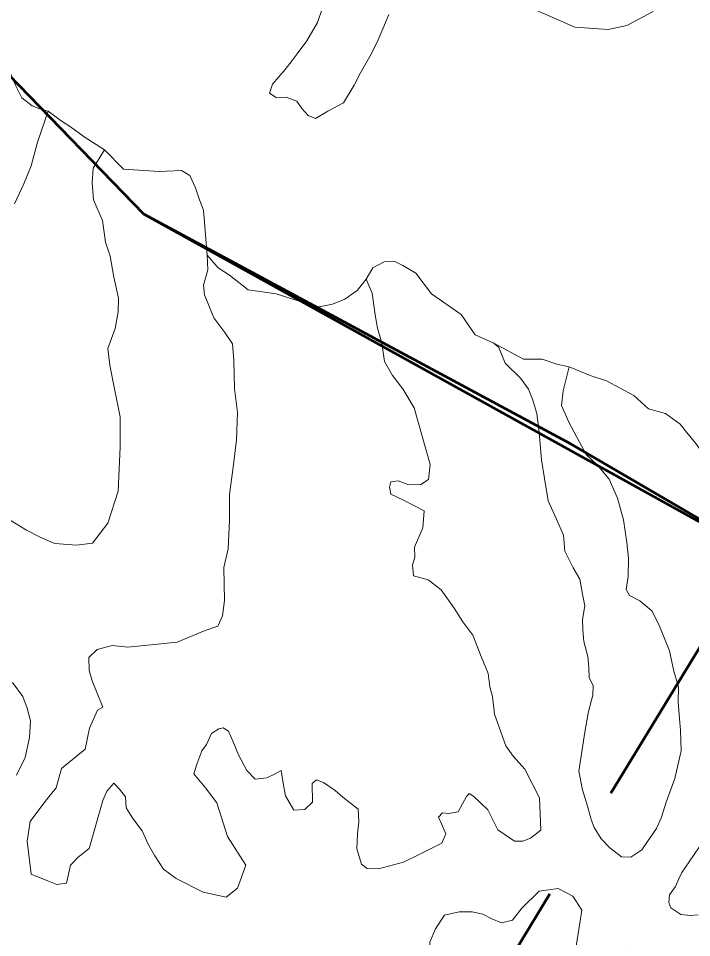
# Model space of a CAD drawing. Extents: x -1643653 to 4543381, y 1624270 to 13878484.
# Drawn here: x 757147 to 758864, y 8935210 to 8937556 of the extents above; entities that cross this region are included whole.
import ezdxf

# ---------------------------------------------------------------- set-up
doc = ezdxf.new("R2010")
doc.units = 0
doc.header["$LTSCALE"] = 200
doc.linetypes.add('MEDIUM_DASHED', pattern=[4.5, 3, -1.5])
for name, color, linetype, lineweight in [('1', 7, 'Continuous', 13), ('27', 7, 'Continuous', 53), ('29', 7, 'Continuous', 13)]:
    doc.layers.add(name, color=color, linetype=linetype, lineweight=lineweight)

msp = doc.modelspace()

# ---------------------------------------------------------------- linework, layer by layer
at = {"layer": '1', "lineweight": 25}
msp.add_spline([(814781, 9009175.5), (814787.2, 9009173.4), (814796.9, 9009173.4), (814799.4, 9009172.4), (814805.1, 9009174.5), (814805.6, 9009176.5), (814811.7, 9009179.5), (814811.7, 9009179.5), (814801.5, 9009181), (814790.7, 9009181.5), (814784.1, 9009183.1), (814777.4, 9009185.1), (814778.4, 9009175.5)], degree=3, dxfattribs=at)
at = {"layer": '27', "linetype": 'MEDIUM_DASHED'}
msp.add_lwpolyline([(757256.9, 8933270.8), (759043.1, 8936212.7), (758845.6, 8941627.9)], dxfattribs=at)
at = {"layer": '27'}
for points in [[(761863.2, 8935474.4), (761503.8, 8936061.7), (760749.2, 8936636.9), (759132.1, 8936133.6), (758557.1, 8936469.1), (757467.1, 8937056.4), (756353.1, 8938206.9), (755454.7, 8938650.3)], [(756353.1, 8938206.9), (757467.1, 8937056.4), (759132.1, 8936133.6), (760749.2, 8936636.9), (761503.8, 8936061.7), (761863.2, 8935474.4), (761899.9, 8935404), (761695.8, 8935354), (761569.5, 8935404.5), (761333.8, 8935396.1), (761224.4, 8935522.4), (761114.9, 8935547.7), (760980.2, 8935522.4), (760736.1, 8935547.7), (760727.7, 8935446.6), (760660.4, 8935345.5), (760565.5, 8935352.5), (760475, 8935352.5), (760409.6, 8935317.2), (760404.6, 8935161.3)], [(760404.6, 8935161.3), (760409.6, 8935317.2), (760475, 8935352.5), (760565.5, 8935352.5), (760660.4, 8935345.5), (760727.7, 8935446.6), (760736.1, 8935547.7), (760980.2, 8935522.4), (761114.9, 8935547.7), (761224.4, 8935522.4), (761333.8, 8935396.1), (761569.5, 8935404.5), (761695.8, 8935354), (761899.9, 8935404), (761863.2, 8935474.4), (761503.8, 8936061.7), (760749.2, 8936636.9), (759132.1, 8936133.6), (757467.1, 8937056.4), (756353.1, 8938206.9)]]:
    msp.add_lwpolyline(points, dxfattribs=at)
at = {"layer": '29'}
for p, q in [((758047.1, 8937464.3), (758064.5, 8937500.7)), ((757858.5, 8937465.6), (757845.4, 8937448.3)), ((757237.3, 8937308.6), (757256.3, 8937294.2)), ((757256.3, 8937294.2), (757280.3, 8937278.6)), ((757280.3, 8937278.6), (757315.3, 8937253.6)), ((757315.3, 8937253.6), (757366.8, 8937220.7)), ((757366.8, 8937220.7), (757415.4, 8937171.2)), ((757415.4, 8937171.2), (757506.7, 8937164.9)), ((757506.7, 8937164.9), (757563, 8937167.4)), ((757563, 8937167.4), (757584.2, 8937154.9)), ((757584.2, 8937154.9), (757599.2, 8937123.7)), ((757599.2, 8937123.7), (757609.2, 8937092.5)), ((757609.2, 8937092.5), (757619.2, 8937066.2)), ((757619.2, 8937066.2), (757628.3, 8936951.8)), ((757628.3, 8936951.8), (757657.1, 8936919.4)), ((757657.1, 8936919.4), (757685.9, 8936900.6)), ((757685.9, 8936900.6), (757733.4, 8936863.2)), ((758011, 8936861.1), (758024.6, 8936878.2)), ((758024.6, 8936878.2), (758034.4, 8936890.4)), ((757733.4, 8936863.2), (757804.7, 8936852.6)), ((757804.7, 8936852.6), (757863.2, 8936834.5)), ((757980, 8936839.4), (758011, 8936861.1)), ((757863.2, 8936834.5), (757914.1, 8936820.1)), ((757914.1, 8936820.1), (757948, 8936826.9)), ((757948, 8936826.9), (757980, 8936839.4))]:
    msp.add_line(p, q, dxfattribs=at)
at = {"layer": '29', "lineweight": 53}
msp.add_lwpolyline([(761863.2, 8935474.4), (761503.8, 8936061.7), (760749.2, 8936636.9), (759132.1, 8936133.6), (758557.1, 8936469.1), (757467.1, 8937056.4), (756353.1, 8938206.9), (755454.7, 8938650.3)], dxfattribs=at)
at = {"layer": '29', "lineweight": 25}
msp.add_lwpolyline([(760749.2, 8936636.9), (759132.1, 8936133.6), (757467.1, 8937056.4), (756353.1, 8938206.9), (755454.7, 8938650.3)], dxfattribs=at)
at = {"layer": '29'}
for points in [[(757931.8, 8937655.7), (757936.3, 8937620.4), (757923, 8937582.2), (757909.8, 8937545.4), (757883.2, 8937498.3), (757858.5, 8937465.6), (757845.4, 8937448.3)], [(757931.8, 8937655.7), (757936.3, 8937620.4), (757923, 8937582.2), (757909.8, 8937545.4), (757883.2, 8937498.3), (757858.5, 8937465.6)], [(758442.4, 8937587.8), (758566.1, 8937533.3), (758651.5, 8937527.4), (758698.7, 8937537.7), (758765.5, 8937573.1)], [(758442.4, 8937587.8), (758566.1, 8937533.3), (758651.5, 8937527.4), (758698.7, 8937537.7), (758765.5, 8937573.1)], [(758064.5, 8937500.7), (758076.3, 8937528.6), (758091.8, 8937565.7)], [(758064.5, 8937500.7), (758076.3, 8937528.6), (758091.8, 8937565.7)], [(757845.4, 8937448.3), (757827.8, 8937425.3), (757795.3, 8937387.7), (757787.9, 8937364.5), (757804.5, 8937353.4), (757830.3, 8937355), (757857.6, 8937344.3), (757871.3, 8937324.7), (757886.5, 8937308), (757904.6, 8937300.5), (757936, 8937319), (757976, 8937339.8), (758003.3, 8937385.3), (758020, 8937417.1), (758047.1, 8937464.3), (758064.5, 8937500.7)], [(757120.1, 8937470.7), (757121, 8937457.6), (757123.5, 8937422.6), (757141, 8937383.9), (757156, 8937352.6), (757182.3, 8937332.7), (757182.3, 8937332.7), (757202.3, 8937325.2), (757202.3, 8937325.2), (757223.6, 8937318.9), (757237.3, 8937308.6)], [(757223.6, 8937318.9), (757202.3, 8937325.2), (757202.3, 8937325.2), (757182.3, 8937332.7), (757182.3, 8937332.7), (757156, 8937352.6), (757141, 8937383.9), (757123.5, 8937422.6), (757121, 8937457.6), (757120.1, 8937470.7)], [(757845.4, 8937448.3), (757827.8, 8937425.3), (757795.3, 8937387.7), (757787.9, 8937364.5), (757804.5, 8937353.4), (757830.3, 8937355), (757857.6, 8937344.3), (757871.3, 8937324.7), (757886.5, 8937308), (757904.6, 8937300.5), (757936, 8937319), (757976, 8937339.8), (758003.3, 8937385.3), (758020, 8937417.1), (758047.1, 8937464.3)], [(757223.6, 8937318.9), (757195.8, 8937239.8), (757179.8, 8937179.6), (757161, 8937133.4), (757137.3, 8937082.2)], [(757137.3, 8937082.2), (757161, 8937133.4), (757179.8, 8937179.6), (757195.8, 8937239.8), (757223.6, 8937318.9)], [(757229.8, 8936220.1), (757240.2, 8936215.7), (757295.3, 8936211.9), (757336.6, 8936216.9), (757375.3, 8936268.1), (757401.6, 8936349.3), (757406.6, 8936462.6), (757406.6, 8936538.8), (757391.6, 8936614.9), (757380.4, 8936671.2), (757375.4, 8936713.6), (757394.2, 8936764.2), (757401.6, 8936807), (757402.9, 8936842), (757390.4, 8936895.7), (757381.6, 8936949.4), (757369.1, 8936984.4), (757361.5, 8937039.9), (757339.2, 8937092.3), (757335.1, 8937136.3), (757338.1, 8937173.8), (757366.8, 8937220.7), (757366.8, 8937220.7)], [(757366.8, 8937220.7), (757366.8, 8937220.7), (757338.1, 8937173.8), (757335.1, 8937136.3), (757339.2, 8937092.3), (757361.5, 8937039.9), (757369.1, 8936984.4), (757381.6, 8936949.4), (757390.4, 8936895.7), (757402.9, 8936842), (757401.6, 8936807), (757394.2, 8936764.2), (757375.4, 8936713.6), (757380.4, 8936671.2), (757391.6, 8936614.9), (757406.6, 8936538.8), (757406.6, 8936462.6), (757401.6, 8936349.3), (757375.3, 8936268.1), (757336.6, 8936216.9), (757295.3, 8936211.9), (757240.2, 8936215.7), (757229.8, 8936220.1)], [(757506.7, 8937164.9), (757415.4, 8937171.2), (757366.8, 8937220.7)], [(757225.4, 8935569.5), (757243.8, 8935592.9), (757257.7, 8935642.3), (757317.7, 8935691), (757329, 8935744.7), (757349, 8935790.9), (757362.7, 8935798.4), (757335.5, 8935865.4), (757328, 8935891.7), (757326.7, 8935925.4), (757348, 8935945.3), (757386.8, 8935955.3), (757426.8, 8935951.6), (757551.8, 8935964.1), (757623.2, 8935994.1), (757655.7, 8936005.3), (757668.2, 8936031.5), (757673.2, 8936070.2), (757670.9, 8936154.7), (757682.1, 8936202.2), (757685.9, 8936274.6), (757685.9, 8936340.8), (757694.6, 8936410.8), (757703.4, 8936480.4), (757705.9, 8936550.4), (757698.4, 8936611.6), (757696.4, 8936683.6), (757693.4, 8936725.2), (757673.4, 8936754), (757645.9, 8936791.4), (757622.1, 8936850.2), (757619.6, 8936875.1), (757630.8, 8936914.4), (757628.3, 8936951.8), (757619.2, 8937066.2), (757609.2, 8937092.5), (757599.2, 8937123.7), (757584.2, 8937154.9), (757563, 8937167.4), (757506.7, 8937164.9)], [(757628.3, 8936951.8), (757630.8, 8936914.4), (757619.6, 8936875.1), (757622.1, 8936850.2), (757645.9, 8936791.4), (757673.4, 8936754), (757693.4, 8936725.2), (757696.4, 8936683.6), (757698.4, 8936611.6), (757705.9, 8936550.4), (757703.4, 8936480.4), (757694.6, 8936410.8), (757685.9, 8936340.8), (757685.9, 8936274.6), (757682.1, 8936202.2), (757670.9, 8936154.7), (757673.2, 8936070.2), (757668.2, 8936031.5), (757655.7, 8936005.3), (757623.2, 8935994.1), (757551.8, 8935964.1), (757426.8, 8935951.6), (757386.8, 8935955.3), (757348, 8935945.3), (757326.7, 8935925.4), (757328, 8935891.7), (757335.5, 8935865.4), (757362.7, 8935798.4), (757349, 8935790.9), (757329, 8935744.7), (757317.7, 8935691), (757257.7, 8935642.3), (757243.8, 8935592.9), (757225.4, 8935569.5)], [(758034.4, 8936890.4), (758050.9, 8936919.2), (758079.7, 8936934.2), (758107.2, 8936935.5), (758127.2, 8936925.5), (758161, 8936905.5), (758201, 8936853.1), (758276, 8936800.6), (758312.3, 8936748.1), (758359.8, 8936726.9), (758435.2, 8936686.3), (758482.8, 8936686.3), (758520.3, 8936673.8), (758551.5, 8936666.7), (758605.6, 8936644.5), (758647.1, 8936630.7), (758716.3, 8936593.2), (758753.8, 8936559.7), (758797.3, 8936547.8), (758834.8, 8936520.2), (758850.7, 8936500.4), (758874.4, 8936470.8)], [(758359.8, 8936726.9), (758312.3, 8936748.1), (758276, 8936800.6), (758201, 8936853.1), (758161, 8936905.5), (758127.2, 8936925.5), (758107.2, 8936935.5), (758079.7, 8936934.2), (758050.9, 8936919.2), (758034.4, 8936890.4)], [(758115.8, 8936375.5), (758143.3, 8936365.5), (758173.3, 8936366.8), (758193.3, 8936379.3), (758197.2, 8936417.3), (758156.8, 8936561.8), (758127.5, 8936610.3), (758101.3, 8936644.7), (758080.7, 8936680.6), (758074.2, 8936727.4), (758063.1, 8936765.5), (758056.9, 8936799.3), (758049.4, 8936854.2), (758034.4, 8936890.4)], [(758034.4, 8936890.4), (758049.4, 8936854.2), (758056.9, 8936799.3), (758063.1, 8936765.5), (758074.2, 8936727.4), (758080.7, 8936680.6), (758101.3, 8936644.7), (758127.5, 8936610.3), (758156.8, 8936561.8), (758197.2, 8936417.3), (758193.3, 8936379.3), (758173.3, 8936366.8), (758143.3, 8936365.5), (758115.8, 8936375.5)], [(758551.5, 8936666.7), (758551.5, 8936666.7), (758536.6, 8936605.6), (758532.3, 8936567.9), (758551.1, 8936525.5), (758571.2, 8936487.6), (758595.4, 8936443.2), (758623.2, 8936416.3), (758654, 8936380.1), (758674.7, 8936332), (758690.2, 8936276), (758699, 8936218.5), (758702.9, 8936178.9), (758701.9, 8936131.7), (758696.8, 8936099), (758705.9, 8936083.4), (758732, 8936069.5), (758762.5, 8936044), (758780.7, 8936008.9), (758807.2, 8935941.8), (758817.6, 8935893.3), (758830.4, 8935849.4), (758829.2, 8935812.6), (758832.8, 8935768.8), (758835.7, 8935739.7), (758836.9, 8935687.2), (758820.7, 8935616), (758798.9, 8935556.1), (758786.7, 8935517.6), (758774.3, 8935489.2), (758751.8, 8935455.5), (758736.8, 8935434.2), (758709.3, 8935415.5), (758685.5, 8935416.8), (758655.5, 8935439.2), (758633.6, 8935462.8), (758615, 8935491.7), (758608, 8935511.7), (758598, 8935545.4), (758585.5, 8935587.4), (758576.7, 8935634.8), (758591.7, 8935734.8), (758601.3, 8935787.1), (758611.6, 8935828.7), (758612.9, 8935853.7), (758603, 8935873.4), (758601.7, 8935899.6), (758599.2, 8935928), (758589.2, 8935965.5), (758586.7, 8935995.4), (758585.4, 8936021.7), (758591.7, 8936056.6), (758585.4, 8936086.6), (758579.2, 8936125.3), (758561.7, 8936154.1), (758540.3, 8936196.8), (758537.6, 8936237.6), (758519.1, 8936278.3), (758497.8, 8936324.5), (758489, 8936382), (758481.5, 8936429.4), (758475.3, 8936498.9), (758469, 8936547.7), (758457.8, 8936583.9), (758447.8, 8936610.1), (758427.7, 8936637.6), (758388.6, 8936675.7), (758372.3, 8936715.7), (758359.8, 8936726.9)], [(758551.5, 8936666.7), (758536.6, 8936605.6), (758532.3, 8936567.9), (758551.1, 8936525.5), (758571.2, 8936487.6), (758595.4, 8936443.2), (758623.2, 8936416.3), (758654, 8936380.1), (758674.7, 8936332), (758690.2, 8936276), (758699, 8936218.5), (758702.9, 8936178.9), (758701.9, 8936131.7), (758696.8, 8936099), (758705.9, 8936083.4), (758732, 8936069.5), (758762.5, 8936044), (758780.7, 8936008.9), (758807.2, 8935941.8), (758817.6, 8935893.3), (758830.4, 8935849.4), (758829.2, 8935812.6), (758832.8, 8935768.8), (758835.7, 8935739.7), (758836.9, 8935687.2), (758820.7, 8935616), (758798.9, 8935556.1), (758786.7, 8935517.6), (758774.3, 8935489.2), (758751.8, 8935455.5), (758736.8, 8935434.2), (758709.3, 8935415.5), (758685.5, 8935416.8), (758655.5, 8935439.2), (758633.6, 8935462.8), (758615, 8935491.7), (758608, 8935511.7), (758598, 8935545.4), (758585.5, 8935587.4), (758576.7, 8935634.8), (758591.7, 8935734.8), (758601.3, 8935787.1), (758611.6, 8935828.7), (758612.9, 8935853.7), (758603, 8935873.4), (758601.7, 8935899.6), (758599.2, 8935928), (758589.2, 8935965.5), (758586.7, 8935995.4), (758585.4, 8936021.7), (758591.7, 8936056.6), (758585.4, 8936086.6), (758579.2, 8936125.3), (758561.7, 8936154.1), (758540.3, 8936196.8), (758537.6, 8936237.6), (758519.1, 8936278.3), (758497.8, 8936324.5), (758489, 8936382), (758481.5, 8936429.4), (758475.3, 8936498.9), (758469, 8936547.7), (758457.8, 8936583.9), (758447.8, 8936610.1), (758427.7, 8936637.6), (758388.6, 8936675.7), (758372.3, 8936715.7), (758359.8, 8936726.9)], [(758892.2, 8936445.2), (758874.4, 8936470.8), (758850.7, 8936500.4), (758834.8, 8936520.2), (758797.3, 8936547.8), (758753.8, 8936559.7), (758716.3, 8936593.2), (758647.1, 8936630.7), (758605.6, 8936644.5), (758551.5, 8936666.7)], [(757223.9, 8935354.1), (757245, 8935345.6), (757270.1, 8935349.4), (757280.1, 8935395.6), (757300.1, 8935415.6), (757328, 8935438.2), (757363.1, 8935560.6), (757373.1, 8935584.3), (757390.6, 8935604.3), (757405.6, 8935589.3), (757420.6, 8935569.3), (757421.8, 8935541.8), (757439.3, 8935514.3), (757463.1, 8935483.1), (757479.4, 8935446.9), (757495.6, 8935419.4), (757517.2, 8935385.2), (757549.7, 8935361.4), (757618.5, 8935326.5), (757677.2, 8935314), (757706, 8935336.5), (757727.3, 8935395.2), (757680.9, 8935468.1), (757653.4, 8935554.3), (757624.6, 8935593), (757594.6, 8935627.9), (757602.1, 8935652.9), (757614.7, 8935687.1), (757627.2, 8935703.3), (757639.7, 8935730.8), (757658.5, 8935743.3), (757669.8, 8935745.8), (757683.5, 8935737.1), (757694.8, 8935709.6), (757708.5, 8935677.1), (757729.8, 8935637.1), (757751.1, 8935614.7), (757781.1, 8935618.4), (757802.3, 8935628.4), (757817.3, 8935637.1), (757823.6, 8935599.7), (757828.6, 8935572.2), (757849.9, 8935536), (757877.4, 8935537.2), (757897.4, 8935555.9), (757896.1, 8935603.4), (757907.4, 8935613.4), (757924.9, 8935605.9), (757954.9, 8935585.9), (757974.9, 8935568.4), (758013.7, 8935538.5), (758015, 8935506), (758011.9, 8935475.5), (758010.7, 8935436.8), (758021.9, 8935398.1), (758036.9, 8935386.8), (758065.7, 8935385.6), (758129.5, 8935403.1), (758170.8, 8935423), (758227.1, 8935451.8), (758237.1, 8935475.5), (758225.8, 8935500.5), (758218.3, 8935518), (758228.3, 8935529.2), (758244.6, 8935526.7), (758268.3, 8935531.7), (758279.6, 8935551.7), (758289.6, 8935570.4), (758297.1, 8935577.9), (758308.3, 8935570.4), (758344.6, 8935536.7), (758369.6, 8935485.5), (758412.2, 8935456.8), (758433.4, 8935456.8), (758453.4, 8935464.2), (758479.7, 8935484.2), (758476, 8935566.7), (758438.7, 8935639.8), (758408.6, 8935673.5), (758389.9, 8935699.7), (758361, 8935780.2), (758356, 8935825.2), (758349.8, 8935850.1), (758344.8, 8935883.9), (758327.3, 8935927.6), (758305.7, 8935982.4), (758280.5, 8936015.7), (758258.8, 8936050.7), (758225.5, 8936097.6), (758192.1, 8936123.2), (758154.6, 8936133.2), (758152.1, 8936160.7), (758158.3, 8936180.7), (758157.1, 8936206.9), (758178.3, 8936255.6), (758182.1, 8936299.3), (758129.5, 8936326.8), (758097, 8936341.8), (758093.3, 8936359.3), (758097, 8936373), (758115.8, 8936375.5)], [(758115.8, 8936375.5), (758097, 8936373), (758093.3, 8936359.3), (758097, 8936341.8), (758129.5, 8936326.8), (758182.1, 8936299.3), (758178.3, 8936255.6), (758157.1, 8936206.9), (758158.3, 8936180.7), (758152.1, 8936160.7), (758154.6, 8936133.2), (758192.1, 8936123.2), (758225.5, 8936097.6), (758258.8, 8936050.7), (758280.5, 8936015.7), (758305.7, 8935982.4), (758327.3, 8935927.6), (758344.8, 8935883.9), (758349.8, 8935850.1), (758356, 8935825.2), (758361, 8935780.2), (758389.9, 8935699.7), (758408.6, 8935673.5), (758438.7, 8935639.8), (758476, 8935566.7), (758479.7, 8935484.2), (758453.4, 8935464.2), (758433.4, 8935456.8), (758412.2, 8935456.8), (758369.6, 8935485.5), (758344.6, 8935536.7), (758308.3, 8935570.4), (758297.1, 8935577.9), (758289.6, 8935570.4), (758279.6, 8935551.7), (758268.3, 8935531.7), (758244.6, 8935526.7), (758228.3, 8935529.2), (758218.3, 8935518), (758225.8, 8935500.5), (758237.1, 8935475.5), (758227.1, 8935451.8), (758170.8, 8935423), (758129.5, 8935403.1), (758065.7, 8935385.6), (758036.9, 8935386.8), (758021.9, 8935398.1), (758010.7, 8935436.8), (758011.9, 8935475.5), (758015, 8935506), (758013.7, 8935538.5), (757974.9, 8935568.4), (757954.9, 8935585.9), (757924.9, 8935605.9), (757907.4, 8935613.4), (757896.1, 8935603.4), (757897.4, 8935555.9), (757877.4, 8935537.2), (757849.9, 8935536), (757828.6, 8935572.2), (757823.6, 8935599.7), (757817.3, 8935637.1), (757802.3, 8935628.4), (757781.1, 8935618.4), (757751.1, 8935614.7), (757729.8, 8935637.1), (757708.5, 8935677.1), (757694.8, 8935709.6), (757683.5, 8935737.1), (757669.8, 8935745.8), (757658.5, 8935743.3), (757639.7, 8935730.8), (757627.2, 8935703.3), (757614.7, 8935687.1), (757602.1, 8935652.9), (757594.6, 8935627.9), (757624.6, 8935593), (757653.4, 8935554.3), (757680.9, 8935468.1), (757727.3, 8935395.2), (757706, 8935336.5), (757677.2, 8935314), (757618.5, 8935326.5), (757549.7, 8935361.4), (757517.2, 8935385.2), (757495.6, 8935419.4), (757479.4, 8935446.9), (757463.1, 8935483.1), (757439.3, 8935514.3), (757421.8, 8935541.8), (757420.6, 8935569.3), (757405.6, 8935589.3), (757390.6, 8935604.3), (757373.1, 8935584.3), (757363.1, 8935560.6), (757328, 8935438.2), (757300.1, 8935415.6), (757280.1, 8935395.6), (757270.1, 8935349.4), (757245, 8935345.6), (757223.9, 8935354.1)], [(757126.5, 8936275.4), (757168.4, 8936250), (757202.8, 8936231.7), (757229.8, 8936220.1)], [(757229.8, 8936220.1), (757202.8, 8936231.7), (757168.4, 8936250), (757126.5, 8936275.4)], [(757132.2, 8935861.5), (757158.5, 8935825.7), (757169.7, 8935795.8), (757178.5, 8935763.3), (757176, 8935720.8), (757164.7, 8935669.6), (757142.2, 8935624.6)], [(757132.2, 8935861.5), (757158.5, 8935825.7), (757169.7, 8935795.8), (757178.5, 8935763.3), (757176, 8935720.8), (757164.7, 8935669.6), (757142.2, 8935624.6)], [(757225.4, 8935569.5), (757207.5, 8935546.7), (757177.5, 8935506.8), (757170, 8935456.8), (757180, 8935371.9), (757223.9, 8935354.1)], [(757223.9, 8935354.1), (757180, 8935371.9), (757170, 8935456.8), (757177.5, 8935506.8), (757207.5, 8935546.7), (757225.4, 8935569.5)], [(758883.3, 8935440.8), (758857.6, 8935404), (758838.9, 8935377), (758831.2, 8935360.7), (758822.6, 8935341), (758807.1, 8935319.5), (758805.4, 8935299.8), (758810.5, 8935286.1), (758836.3, 8935269.8), (758861.2, 8935267.2), (758881, 8935268.9)], [(758881, 8935268.9), (758861.2, 8935267.2), (758836.3, 8935269.8), (758810.5, 8935286.1), (758805.4, 8935299.8), (758807.1, 8935319.5), (758822.6, 8935341), (758831.2, 8935360.7), (758838.9, 8935377), (758857.6, 8935404), (758883.3, 8935440.8)], [(758806.2, 8935153.8), (758798.1, 8935174.1), (758735.2, 8935187.2), (758708.2, 8935191.5), (758635.9, 8935172.8), (758608.8, 8935162.7), (758579.4, 8935173.9), (758569.2, 8935188.6), (758579.5, 8935253), (758583.6, 8935280.2), (758560.7, 8935316.5), (758524, 8935335.4), (758475.1, 8935328.6), (758431, 8935285.7), (758407.3, 8935255.2), (758379, 8935248.4), (758354.2, 8935258.6), (758331.5, 8935269.9), (758304.4, 8935276.6), (758271.6, 8935276.6), (758234, 8935267.4), (758211.2, 8935232.8), (758196.1, 8935198.8), (758198.3, 8935158)], [(758198.3, 8935158), (758196.1, 8935198.8), (758211.2, 8935232.8), (758234, 8935267.4), (758271.6, 8935276.6), (758304.4, 8935276.6), (758331.5, 8935269.9), (758354.2, 8935258.6), (758379, 8935248.4), (758407.3, 8935255.2), (758431, 8935285.7), (758475.1, 8935328.6), (758524, 8935335.4), (758560.7, 8935316.5), (758583.6, 8935280.2), (758579.5, 8935253), (758569.2, 8935188.6), (758579.4, 8935173.9), (758608.8, 8935162.7), (758635.9, 8935172.8), (758708.2, 8935191.5), (758735.2, 8935187.2), (758798.1, 8935174.1), (758806.2, 8935153.8)]]:
    msp.add_lwpolyline(points, dxfattribs=at)

doc.saveas('drawing.dxf')
